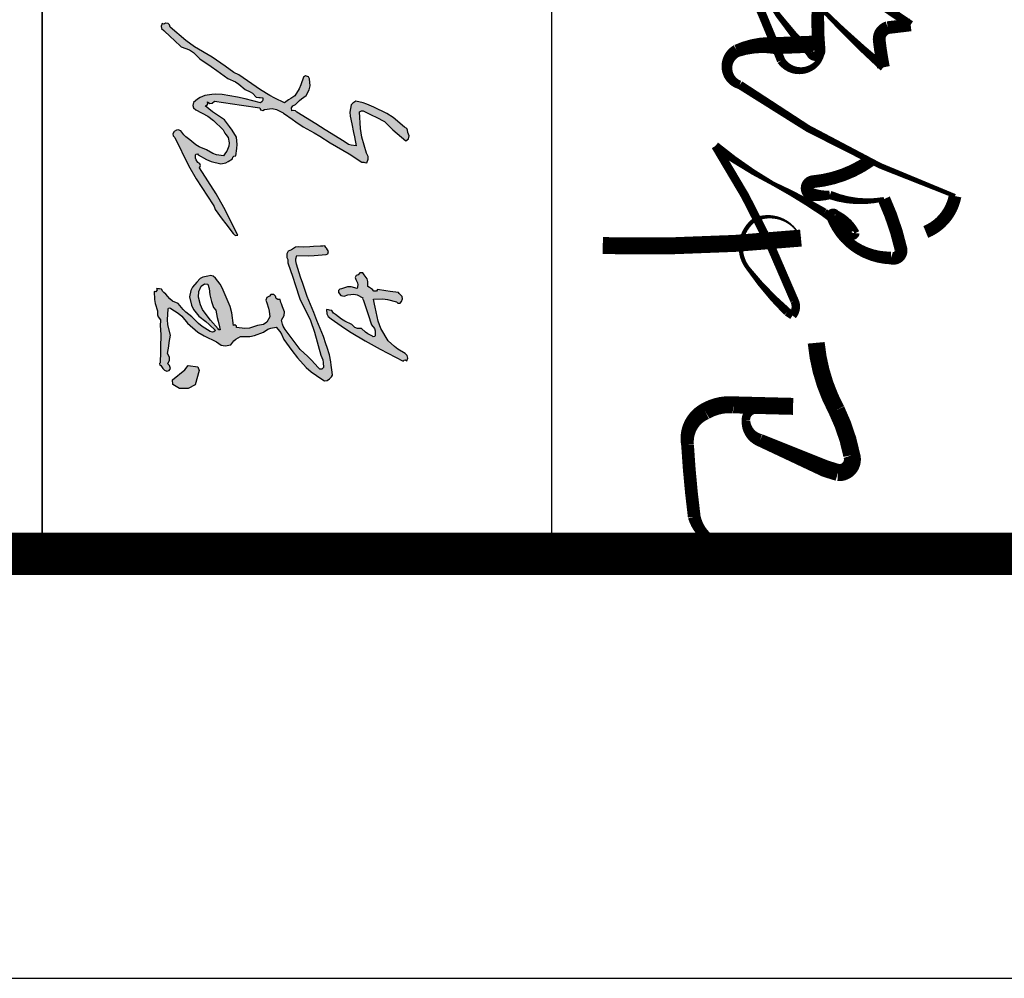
# Model space of a CAD drawing. Extents: x 1779708 to 7299578, y -1121471 to 88434.
# Tile 479 of 656: x 4834155 to 4837636, y -1084792 to -1081404. Entities that reach past the tile are written whole.
import ezdxf

# ---------------------------------------------------------------- set-up
doc = ezdxf.new("R2010")
doc.units = 0
doc.header["$LTSCALE"] = 1000
doc.header["$MEASUREMENT"] = 0
for name, color, linetype in [('PUB_TITLE', 4, 'CONTINUOUS'), ('修改', 6, 'CONTINUOUS'), ('电子签', 2, 'CONTINUOUS')]:
    doc.layers.add(name, color=color, linetype=linetype)

# ---------------------------------------------------------------- blocks, each defined once
blk = doc.blocks.new('A$C5DA54128')
at = {"layer": '电子签'}
h = blk.add_hatch(color=256, dxfattribs=at)
h.dxf.hatch_style = 1
h.paths.add_polyline_path([(1025.1, 439.8), (1026.4, 441.6), (1027, 442.5), (1028.3, 444.4), (1043.6, 466.4), (1051.3, 477.4), (1066.6, 499.5), (1083.9, 531.9), (1093.3, 547.8), (1113.4, 578.6), (1134.7, 616.5), (1146, 635.1), (1169.8, 671.6), (1170.6, 677.5), (1171, 680.5), (1171.9, 686.4), (1161.6, 690.8), (1153.9, 690.6), (1144, 685.4), (1096.4, 672.2), (1071.5, 668), (1022.3, 665.1), (1019.7, 668.7), (1018.9, 671.2), (1018.8, 675.7), (1031.5, 701.1), (1037.9, 713.8), (1050.7, 739.3), (1074.6, 763.3), (1086, 775.8), (1107.7, 801.8), (1101.1, 809.4), (1092.7, 811.5), (1083.3, 807.8), (1075.6, 807), (1070.9, 804.2), (1066.7, 797.6), (1039.1, 764.7), (1027, 746.1), (1008.2, 707.5), (999.2, 687.1), (995.6, 676.3), (990.4, 654.5), (994.7, 648.8), (996.8, 646), (1001, 640.3), (1023.1, 636.8), (1035.1, 637.2), (1056.9, 642.4), (1082.9, 647.8), (1095.9, 650.5), (1122, 655.7), (1120.6, 640.5), (1117.8, 632.3), (1109.2, 619.7), (1074.8, 564), (1057.7, 536.2), (1023.4, 480.5), (1019.2, 476.1), (1017.9, 472), (1018.8, 466), (1010.3, 465.1), (1003.9, 468.6), (1000.1, 476.3), (988.9, 488.1), (983.6, 494.4), (974.3, 507.8), (956.7, 517.3), (945.1, 519.6), (925.2, 517.4), (918.5, 514.9), (915.9, 506.1), (920.2, 500.4), (942.9, 492.5), (954, 487.3), (974.6, 474.9), (982.9, 462.6), (987.1, 456.4), (995.4, 444.1), (981.5, 415.3), (973.9, 401.2), (957.5, 373.8), (939.6, 348), (930.7, 335.2), (912.8, 309.5), (910, 303.8), (908.6, 301), (905.7, 295.3), (887.9, 269.6), (878.9, 256.8), (861.1, 231), (830.2, 178.6), (812.2, 153.5), (772.5, 107.4), (765.5, 105.6), (761.4, 101.1), (760.4, 94), (763.2, 90.9), (763.6, 87.3), (761.5, 83.7), (769.4, 80.5), (776.5, 82), (782.3, 88.3), (801.5, 108.7), (811, 119), (830.2, 139.5), (839.1, 164.3), (847, 176.5), (866, 195), (888.9, 228), (900.4, 244.6), (923.4, 277.6), (933.5, 299.6), (940.3, 310.1), (956, 328.5), (962.7, 342.7), (967.4, 349.4), (978.3, 360.6), (979.5, 368.6), (980, 372.5), (981.2, 380.4), (987.5, 380.3), (991.4, 378.3), (995.3, 373.3), (983.8, 328.7), (979, 306.1), (971.4, 260.6), (970.1, 240.2), (970.7, 229.7), (974.2, 209.6), (980, 195.2), (984.4, 188.1), (994.7, 176.4), (1003.3, 173.9), (1010.5, 176.3), (1015.9, 183.4), (1035.2, 218.3), (1047.5, 234.8), (1075.4, 263.2), (1084.7, 268.5), (1089.2, 271.4), (1097.7, 277.7), (1113.5, 280.7), (1122.6, 280), (1137.7, 274.5), (1143, 270.3), (1145.7, 268.4), (1151.5, 264.9), (1148.5, 243.7), (1144.8, 232.9), (1134, 214.4), (1125.5, 193.1), (1119.3, 182.8), (1104.3, 165.6), (1095.5, 153.4), (1089.9, 147.8), (1077.7, 139.1), (1075, 131.3), (1075.6, 125.7), (1079.8, 118.6), (1086.3, 115.2), (1092.5, 116.1), (1097.8, 121), (1179.6, 161.4), (1219.6, 184.2), (1296, 233.9), (1300.9, 237.1), (1303.8, 238.3), (1309.5, 239.5), (1337.8, 260.7), (1352, 271.3), (1380.3, 292.5), (1384.4, 297), (1385.7, 300.9), (1384.9, 307), (1303.6, 265.6), (1263.8, 242.9), (1186.7, 194.1), (1180.3, 196.2), (1174.7, 194.3), (1170.8, 188.8), (1163.4, 183.8), (1158.5, 182.2), (1149.6, 181.8), (1146.6, 183), (1145.8, 187.4), (1148.2, 189.6), (1162.2, 214.8), (1167.8, 228.5), (1175.5, 256.4), (1171.8, 271.2), (1168.6, 278.6), (1160.3, 291.4), (1155.4, 292.2), (1152.3, 295.3), (1151.5, 300.3), (1129.7, 304.1), (1118.4, 304.7), (1096.3, 303.2), (1075.7, 289.6), (1065.5, 282.4), (1045.7, 267.5), (1030.3, 244), (1022, 232.5), (1004.6, 210.3), (1003.1, 215.5), (998.2, 218.3), (992.9, 217), (997.1, 224.1), (996.4, 231.4), (990.9, 237.6), (998.6, 291), (1002.4, 317.7), (1010.2, 371.2), (1015.9, 373.3), (1018.2, 380.7), (1014.8, 385.7), (1012.4, 407.6), (1014.8, 420.3)])
h = blk.add_hatch(color=256, dxfattribs=at)
h.dxf.hatch_style = 1
h.paths.add_polyline_path([(1649, 700.9), (1659.7, 708.9), (1667.4, 711.4), (1683.5, 711.4), (1684.6, 705.8), (1682.2, 703.7), (1675.6, 689.5), (1670.9, 682.7), (1659.9, 671.5), (1660.4, 659.2), (1657.2, 651.3), (1648.2, 642.9), (1638.7, 622.1), (1632.6, 612.1), (1618.4, 594.1), (1613.9, 587.2), (1606.7, 583.2), (1605.9, 577.2), (1605.4, 574.3), (1604.6, 568.3), (1616.8, 568.7), (1624.3, 572.5), (1631.8, 582.1), (1659, 621), (1672, 640.9), (1696.7, 681.4), (1720.8, 726.3), (1732.6, 748.8), (1755.9, 794.1), (1753.2, 797.1), (1752.8, 800.8), (1754.9, 804.3), (1747, 807.6), (1739.8, 806), (1734, 799.8), (1720.9, 778.4), (1713.2, 768.2), (1696.5, 749.6), (1659.6, 728.3), (1638.9, 720.2), (1597.4, 710.9), (1588, 709.2), (1583.4, 708.3), (1574, 706.7), (1572.9, 733.7), (1574.4, 747.7), (1581.2, 773.8), (1585.4, 778.3), (1585.2, 784.8), (1580.9, 789), (1573, 792.3), (1565.8, 790.7), (1560, 784.5), (1557.7, 782.8), (1554.3, 780.2), (1550.8, 755.5), (1549, 743.1), (1545.4, 718.4), (1550.3, 714.8), (1550.5, 707), (1545.7, 703.2), (1541.6, 697.9), (1539.7, 695.1), (1536.2, 689.4), (1521.8, 689.9), (1513.5, 687.4), (1501.8, 679.2), (1496.3, 674.8), (1496.3, 665.9), (1501.8, 661.5), (1503.8, 655.5), (1510, 652.4), (1515.9, 654.4), (1525.3, 659), (1531.5, 659.9), (1541.8, 658.3), (1537.3, 640.6), (1537.5, 630.1), (1542.8, 612.6), (1544.2, 607), (1548.2, 603.7), (1554.1, 603.4), (1562.5, 610.6), (1564.7, 620.1), (1560.5, 630.3), (1559.2, 648.3), (1561.2, 658.4), (1569.4, 674.5), (1571.5, 673.9), (1573.3, 674.5), (1574.7, 676.2), (1604.4, 686.1), (1619.3, 691)])
h.paths.add_polyline_path([(1573, 489.5), (1636.7, 520.3), (1670.4, 532.9), (1738.6, 551.5), (1752.5, 556.8), (1760.2, 558.4), (1775, 558.9), (1779.4, 554.6), (1779.5, 548.1), (1775.4, 543.7), (1752.9, 523.7), (1742.2, 513.1), (1722.2, 490.7), (1698.4, 472.9), (1686.5, 464), (1662.7, 446.2), (1652.8, 440.2), (1647.2, 437.8), (1635.9, 435), (1622, 443.1), (1610.9, 444), (1595.9, 438.2), (1587.5, 435), (1583.3, 433.6), (1574.7, 431.2), (1574.9, 424.5), (1571.4, 419.6), (1565.1, 417.4), (1559.5, 413), (1559.5, 404.1), (1565.1, 399.7), (1568.5, 392.2), (1576.5, 388.9), (1584.2, 391.9), (1600.5, 396.8), (1609, 398.6), (1625.9, 401), (1641.1, 391.9), (1647.9, 382), (1651, 364.6), (1658.9, 341.1), (1660.3, 327.6), (1657.2, 303), (1652.8, 303.2), (1649.1, 298), (1650.8, 293.8), (1614, 288.8), (1595.5, 283.6), (1561.3, 268.9), (1539.9, 261), (1529.4, 255.1), (1511.8, 240.6), (1505.9, 233.8), (1504.3, 227.6), (1506.1, 218.7), (1508.8, 204), (1513.1, 196.1), (1524.1, 185.8), (1537.9, 172.8), (1547.8, 167.8), (1566.5, 164.5), (1591.1, 170), (1603.7, 176), (1623.5, 191.7), (1639.6, 212.2), (1648.1, 222.1), (1666, 241.1), (1669.7, 236), (1670.5, 231.7), (1668.8, 225.6), (1654.2, 201.9), (1645.3, 190.7), (1625.5, 171.2), (1612.1, 153.5), (1604.2, 145.3), (1586.9, 131.3), (1579.3, 114.6), (1573.1, 106.6), (1558.9, 94.9), (1554.3, 88.6), (1551.2, 85.7), (1544.4, 81.8), (1543.6, 75.9), (1543.1, 72.9), (1542.3, 67), (1546.4, 68.7), (1551.6, 65.1), (1551.5, 60.6), (1574.6, 61), (1586.5, 62.9), (1608.4, 70), (1619.6, 70.1), (1625.9, 72.2), (1635, 78.8), (1653.2, 78.2), (1662.4, 78.4), (1680.6, 79.8), (1712.8, 79.2), (1729, 78.9), (1761.2, 78.3), (1763.4, 76), (1767.8, 76.8), (1769, 79.7), (1774.7, 83.9), (1777.5, 86.1), (1783.2, 90.3), (1785.9, 97.4), (1784.2, 103.9), (1778.2, 108.7), (1772.1, 106.8), (1769, 105), (1764.4, 100.6), (1753.4, 105.8), (1744.8, 105.6), (1734, 99.9), (1712.2, 103.1), (1701.3, 104.6), (1679.6, 107.8), (1649.6, 100.7), (1633.6, 99.3), (1600.1, 101.3), (1599.1, 106.8), (1601.4, 109), (1615.3, 131), (1624.2, 141.4), (1643.9, 158.4), (1670.4, 189.3), (1681.9, 207.1), (1699.2, 243.9), (1709.3, 257.7), (1711.6, 269), (1707.8, 285.6), (1696.1, 294.9), (1691, 301.1), (1684.1, 314.3), (1683.9, 341.8), (1681.1, 356.2), (1671.1, 381.9), (1662.2, 395.3), (1659, 403.5), (1656.3, 419.4), (1668.9, 430.9), (1676.6, 435.7), (1692.4, 442), (1714, 458), (1724.7, 466.1), (1746.3, 482.2), (1774.5, 508), (1787.5, 522.7), (1809.7, 553.9), (1814.1, 561.9), (1813.6, 569.6), (1807.9, 576.9), (1802.6, 583.1), (1797.1, 585.4), (1788.9, 584.7), (1768.2, 581.8), (1757.8, 580.2), (1737.2, 577), (1716, 569.9), (1705.4, 566.4), (1684.1, 559.4), (1636.9, 539.9), (1613.2, 530.2), (1565.9, 510.8), (1527.7, 498.1), (1508.6, 491.7), (1470.4, 479.1), (1460.6, 477.1), (1455, 477.4), (1445.3, 480.2), (1445.8, 514.7), (1445.3, 532), (1442.6, 566.5), (1439.7, 571.8), (1433.6, 573.8), (1428.1, 571.1), (1423.6, 567.7), (1421.3, 566), (1416.8, 562.6), (1417.1, 557.5), (1417.2, 555), (1417.5, 549.9), (1418.6, 529.5), (1419.1, 519.3), (1420.2, 498.9), (1419.1, 485.1), (1420.9, 477), (1428, 465), (1432.6, 455.3), (1440.5, 450.7), (1451.3, 451.5), (1458.8, 454.3), (1466.8, 454.3), (1509.3, 468.4), (1530.5, 475.4)])
h.paths.add_polyline_path([(1606.3, 241.5), (1627.7, 245.3), (1638.1, 248.4), (1655, 252.9), (1663.7, 254.7), (1663.6, 250.8), (1661.3, 248.9), (1635.7, 226.4), (1619.2, 213.4), (1604.5, 202.5), (1589.9, 196.9), (1568.2, 190.8), (1551.3, 191.7), (1535.4, 198.6), (1528.4, 208.8), (1529.7, 217.9), (1541.9, 222.3), (1561.4, 224.1), (1580.6, 229), (1598.4, 234.9)], flags=16)
h.paths.add_polyline_path([(1836.7, 160), (1826.2, 180.7), (1783.6, 192.7), (1773.3, 188.4), (1769.3, 160.1), (1781.4, 150.6), (1811.4, 114.4), (1825, 114.7), (1836.9, 134.9)])
for p, q in [((1066.7, 797.6), (1039.1, 764.7)), ((1070.9, 804.2), (1066.7, 797.6)), ((1075.6, 807), (1070.9, 804.2)), ((1083.3, 807.8), (1075.6, 807)), ((1092.7, 811.5), (1083.3, 807.8)), ((1086, 775.8), (1107.7, 801.8)), ((1101.1, 809.4), (1092.7, 811.5)), ((1107.7, 801.8), (1101.1, 809.4)), ((1560, 784.5), (1557.7, 782.8)), ((1565.8, 790.7), (1560, 784.5)), ((1573, 792.3), (1565.8, 790.7)), ((1580.9, 789), (1573, 792.3)), ((1585.2, 784.8), (1580.9, 789)), ((1585.4, 778.3), (1585.2, 784.8)), ((1734, 799.8), (1720.9, 778.4)), ((1732.6, 748.8), (1755.9, 794.1)), ((1739.8, 806), (1734, 799.8)), ((1747, 807.6), (1739.8, 806)), ((1754.9, 804.3), (1747, 807.6)), ((1752.8, 800.8), (1754.9, 804.3)), ((1753.2, 797.1), (1752.8, 800.8)), ((1755.9, 794.1), (1753.2, 797.1)), ((1039.1, 764.7), (1027, 746.1)), ((1050.7, 739.3), (1074.6, 763.3)), ((1074.6, 763.3), (1086, 775.8)), ((1550.8, 755.5), (1549, 743.1)), ((1554.3, 780.2), (1550.8, 755.5)), ((1556.6, 781.9), (1554.3, 780.2)), ((1557.7, 782.8), (1556.6, 781.9)), ((1574.4, 747.7), (1581.2, 773.8)), ((1581.2, 773.8), (1585.4, 778.3)), ((1713.2, 768.2), (1696.5, 749.6)), ((1720.9, 778.4), (1713.2, 768.2)), ((1027, 746.1), (1008.2, 707.5)), ((1037.9, 713.8), (1050.7, 739.3)), ((1549, 743.1), (1545.4, 718.4)), ((1572.9, 733.7), (1574.4, 747.7)), ((1574, 706.7), (1572.9, 733.7)), ((1659.6, 728.3), (1638.9, 720.2)), ((1696.5, 749.6), (1659.6, 728.3)), ((1696.7, 681.4), (1720.8, 726.3)), ((1720.8, 726.3), (1732.6, 748.8)), ((1008.2, 707.5), (999.2, 687.1)), ((1018.8, 675.7), (1031.5, 701.1)), ((1031.5, 701.1), (1037.9, 713.8)), ((1541.6, 697.9), (1539.7, 695.1)), ((1545.7, 703.2), (1541.6, 697.9)), ((1545.4, 718.4), (1550.3, 714.8)), ((1550.5, 707), (1545.7, 703.2)), ((1550.3, 714.8), (1550.5, 707)), ((1583.4, 708.3), (1574, 706.7)), ((1588, 709.2), (1583.4, 708.3)), ((1597.4, 710.9), (1588, 709.2)), ((1638.9, 720.2), (1597.4, 710.9)), ((1619.3, 691), (1649, 700.9)), ((1649, 700.9), (1659.7, 708.9)), ((1659.7, 708.9), (1667.4, 711.4)), ((1667.4, 711.4), (1680.8, 711.4)), ((1682.2, 703.7), (1675.6, 689.5)), ((1680.8, 711.4), (1683.8, 710.2)), ((1684.6, 705.8), (1682.2, 703.7)), ((1683.8, 710.2), (1684.6, 705.8)), ((995.6, 676.3), (990.4, 654.5)), ((999.2, 687.1), (995.6, 676.3)), ((1018.9, 671.2), (1018.8, 675.7)), ((1019.7, 668.7), (1018.9, 671.2)), ((1022.3, 665.1), (1019.7, 668.7)), ((1071.5, 668), (1022.3, 665.1)), ((1096.4, 672.2), (1071.5, 668)), ((1144, 685.4), (1096.4, 672.2)), ((1153.9, 690.6), (1144, 685.4)), ((1146, 635.1), (1169.8, 671.6)), ((1161.6, 690.8), (1153.9, 690.6)), ((1171.9, 686.4), (1161.6, 690.8)), ((1169.8, 671.6), (1170.6, 677.5)), ((1170.6, 677.5), (1171, 680.5)), ((1171, 680.5), (1171.9, 686.4)), ((1501.8, 679.2), (1496.3, 674.8)), ((1496.3, 674.8), (1496.3, 665.9)), ((1513.5, 687.4), (1501.8, 679.2)), ((1521.8, 689.9), (1513.5, 687.4)), ((1536.2, 689.4), (1521.8, 689.9)), ((1539.7, 695.1), (1536.2, 689.4)), ((1561.2, 658.4), (1569.4, 674.5)), ((1569.4, 674.5), (1571.5, 673.9)), ((1571.5, 673.9), (1573.3, 674.5)), ((1573.3, 674.5), (1574.7, 676.2)), ((1574.7, 676.2), (1604.4, 686.1)), ((1604.4, 686.1), (1619.3, 691)), ((1670.9, 682.7), (1659.9, 671.5)), ((1659.9, 671.5), (1660.4, 659.2)), ((1675.6, 689.5), (1670.9, 682.7)), ((1672, 640.9), (1696.7, 681.4)), ((990.4, 654.5), (994.7, 648.8)), ((994.7, 648.8), (996.8, 646)), ((996.8, 646), (1001, 640.3)), ((1001, 640.3), (1023.1, 636.8)), ((1035.1, 637.2), (1056.9, 642.4)), ((1056.9, 642.4), (1082.9, 647.8)), ((1082.9, 647.8), (1095.9, 650.5)), ((1095.9, 650.5), (1122, 655.7)), ((1120.6, 640.5), (1117.8, 632.3)), ((1122, 655.7), (1120.6, 640.5)), ((1496.3, 665.9), (1501.8, 661.5)), ((1501.8, 661.5), (1503.8, 655.5)), ((1503.8, 655.5), (1510, 652.4)), ((1510, 652.4), (1515.9, 654.4)), ((1515.9, 654.4), (1525.3, 659)), ((1525.3, 659), (1531.5, 659.9)), ((1531.5, 659.9), (1541.8, 658.3)), ((1541.8, 658.3), (1537.3, 640.6)), ((1537.3, 640.6), (1537.5, 630.1)), ((1559.2, 648.3), (1561.2, 658.4)), ((1560.5, 630.3), (1559.2, 648.3)), ((1648.2, 642.9), (1638.7, 622.1)), ((1657.2, 651.3), (1648.2, 642.9)), ((1660.4, 659.2), (1657.2, 651.3)), ((1659, 621), (1672, 640.9)), ((1023.1, 636.8), (1035.1, 637.2)), ((1109.2, 619.7), (1074.8, 564)), ((1117.8, 632.3), (1109.2, 619.7)), ((1113.4, 578.6), (1134.7, 616.5)), ((1134.7, 616.5), (1146, 635.1)), ((1537.5, 630.1), (1542.8, 612.6)), ((1542.8, 612.6), (1544.2, 607)), ((1554.1, 603.4), (1562.5, 610.6)), ((1564.7, 620.1), (1560.5, 630.3)), ((1562.5, 610.6), (1564.7, 620.1)), ((1632.6, 612.1), (1618.4, 594.1)), ((1631.8, 582.1), (1659, 621)), ((1638.7, 622.1), (1632.6, 612.1)), ((1544.2, 607), (1548.2, 603.7)), ((1548.2, 603.7), (1554.1, 603.4)), ((1606.7, 583.2), (1605.9, 577.2)), ((1612.3, 586.3), (1606.7, 583.2)), ((1614.9, 588.8), (1612.3, 586.3)), ((1618.4, 594.1), (1614.9, 588.8)), ((1624.3, 572.5), (1631.8, 582.1)), ((1757.8, 580.2), (1737.2, 577)), ((1768.2, 581.8), (1757.8, 580.2)), ((1788.9, 584.7), (1768.2, 581.8)), ((1797.1, 585.4), (1788.9, 584.7)), ((1802.6, 583.1), (1797.1, 585.4)), ((1807.9, 576.9), (1802.6, 583.1)), ((1074.8, 564), (1057.7, 536.2)), ((1093.3, 547.8), (1113.4, 578.6)), ((1421.3, 566), (1416.8, 562.6)), ((1416.8, 562.6), (1417.1, 557.5)), ((1417.1, 557.5), (1417.2, 555)), ((1417.2, 555), (1417.5, 549.9)), ((1423.6, 567.7), (1421.3, 566)), ((1428.1, 571.1), (1423.6, 567.7)), ((1433.6, 573.8), (1428.1, 571.1)), ((1439.7, 571.8), (1433.6, 573.8)), ((1442.6, 566.5), (1439.7, 571.8)), ((1445.3, 532), (1442.6, 566.5)), ((1605.4, 574.3), (1604.6, 568.3)), ((1604.6, 568.3), (1616.8, 568.7)), ((1605.9, 577.2), (1605.4, 574.3)), ((1616.8, 568.7), (1624.3, 572.5)), ((1684.1, 559.4), (1636.9, 539.9)), ((1670.4, 532.9), (1738.6, 551.5)), ((1705.4, 566.4), (1684.1, 559.4)), ((1716, 569.9), (1705.4, 566.4)), ((1737.2, 577), (1716, 569.9)), ((1738.6, 551.5), (1752.5, 556.8)), ((1752.5, 556.8), (1760.2, 558.4)), ((1760.2, 558.4), (1775, 558.9)), ((1775, 558.9), (1779.4, 554.6)), ((1779.4, 554.6), (1779.5, 548.1)), ((1787.5, 522.7), (1809.7, 553.9)), ((1813.6, 569.6), (1807.9, 576.9)), ((1809.7, 553.9), (1814.1, 561.9)), ((1814.1, 561.9), (1813.6, 569.6)), ((1057.7, 536.2), (1023.4, 480.5)), ((1066.6, 499.5), (1083.9, 531.9)), ((1083.9, 531.9), (1093.3, 547.8)), ((1417.5, 549.9), (1418.6, 529.5)), ((1418.6, 529.5), (1419.1, 519.3)), ((1445.8, 514.7), (1445.3, 532)), ((1613.2, 530.2), (1565.9, 510.8)), ((1636.9, 539.9), (1613.2, 530.2)), ((1636.7, 520.3), (1670.4, 532.9)), ((1752.9, 523.7), (1742.2, 513.1)), ((1775.4, 543.7), (1752.9, 523.7)), ((1774.5, 508), (1787.5, 522.7)), ((1779.5, 548.1), (1775.4, 543.7)), ((918.5, 514.9), (915.9, 506.1)), ((915.9, 506.1), (920.2, 500.4)), ((925.2, 517.4), (918.5, 514.9)), ((920.2, 500.4), (942.9, 492.5)), ((945.1, 519.6), (925.2, 517.4)), ((956.7, 517.3), (945.1, 519.6)), ((974.3, 507.8), (956.7, 517.3)), ((983.6, 494.4), (974.3, 507.8)), ((988.9, 488.1), (983.6, 494.4)), ((1051.3, 477.4), (1066.6, 499.5)), ((1419.1, 519.3), (1420.2, 498.9)), ((1420.2, 498.9), (1419.1, 485.1)), ((1445.3, 480.2), (1445.8, 514.7)), ((1527.7, 498.1), (1508.6, 491.7)), ((1565.9, 510.8), (1527.7, 498.1)), ((1573, 489.5), (1636.7, 520.3)), ((1742.2, 513.1), (1722.2, 490.7)), ((1746.3, 482.2), (1774.5, 508)), ((942.9, 492.5), (954, 487.3)), ((954, 487.3), (974.6, 474.9)), ((974.6, 474.9), (982.9, 462.6)), ((1000.1, 476.3), (988.9, 488.1)), ((1003.9, 468.6), (1000.1, 476.3)), ((1010.3, 465.1), (1003.9, 468.6)), ((1018.8, 466), (1010.3, 465.1)), ((1019.2, 476.1), (1017.9, 472)), ((1017.9, 472), (1018.8, 466)), ((1023.4, 480.5), (1019.2, 476.1)), ((1028.3, 444.4), (1043.6, 466.4)), ((1043.6, 466.4), (1051.3, 477.4)), ((1419.1, 485.1), (1420.9, 477)), ((1420.9, 477), (1428, 465)), ((1428, 465), (1432.6, 455.3)), ((1455, 477.4), (1445.3, 480.2)), ((1460.6, 477.1), (1455, 477.4)), ((1470.4, 479.1), (1460.6, 477.1)), ((1466.8, 454.3), (1509.3, 468.4)), ((1508.6, 491.7), (1470.4, 479.1)), ((1509.3, 468.4), (1530.5, 475.4)), ((1530.5, 475.4), (1573, 489.5)), ((1698.4, 472.9), (1686.5, 464)), ((1722.2, 490.7), (1698.4, 472.9)), ((1714, 458), (1724.7, 466.1)), ((1724.7, 466.1), (1746.3, 482.2)), ((995.4, 444.1), (981.5, 415.3)), ((982.9, 462.6), (987.1, 456.4)), ((987.1, 456.4), (995.4, 444.1)), ((1014.8, 420.3), (1025.1, 439.8)), ((1025.1, 439.8), (1026.4, 441.6)), ((1026.4, 441.6), (1027, 442.5)), ((1027, 442.5), (1028.3, 444.4)), ((1432.6, 455.3), (1440.5, 450.7)), ((1440.5, 450.7), (1451.3, 451.5)), ((1451.3, 451.5), (1457.2, 453.7)), ((1457.2, 453.7), (1460.5, 454.3)), ((1460.5, 454.3), (1466.8, 454.3)), ((1595.9, 438.2), (1587.5, 435)), ((1610.9, 444), (1595.9, 438.2)), ((1622, 443.1), (1610.9, 444)), ((1635.9, 435), (1622, 443.1)), ((1647.2, 437.8), (1635.9, 435)), ((1652.8, 440.2), (1647.2, 437.8)), ((1662.7, 446.2), (1652.8, 440.2)), ((1686.5, 464), (1662.7, 446.2)), ((1668.9, 430.9), (1676.6, 435.7)), ((1676.6, 435.7), (1692.4, 442)), ((1692.4, 442), (1714, 458)), ((981.5, 415.3), (973.9, 401.2)), ((1012.4, 407.6), (1014.8, 420.3)), ((1014.8, 385.7), (1012.4, 407.6)), ((1565.1, 417.4), (1559.5, 413)), ((1559.5, 413), (1559.5, 404.1)), ((1571.4, 419.6), (1565.1, 417.4)), ((1574.9, 424.5), (1571.4, 419.6)), ((1583.3, 433.6), (1574.7, 431.2)), ((1574.7, 431.2), (1574.9, 424.5)), ((1587.5, 435), (1583.3, 433.6)), ((1656.3, 419.4), (1668.9, 430.9)), ((1659, 403.5), (1656.3, 419.4)), ((973.9, 401.2), (957.5, 373.8)), ((980, 372.5), (981.2, 380.4)), ((981.2, 380.4), (987.5, 380.3)), ((987.5, 380.3), (991.4, 378.3)), ((991.4, 378.3), (995.3, 373.3)), ((1018.2, 380.7), (1014.8, 385.7)), ((1015.9, 373.3), (1018.2, 380.7)), ((1559.5, 404.1), (1565.1, 399.7)), ((1565.1, 399.7), (1568.5, 392.2)), ((1568.5, 392.2), (1576.5, 388.9)), ((1576.5, 388.9), (1584.2, 391.9)), ((1584.2, 391.9), (1600.5, 396.8)), ((1600.5, 396.8), (1609, 398.6)), ((1609, 398.6), (1625.9, 401)), ((1625.9, 401), (1641.1, 391.9)), ((1641.1, 391.9), (1647.9, 382)), ((1647.9, 382), (1651, 364.6)), ((1662.2, 395.3), (1659, 403.5)), ((1671.1, 381.9), (1662.2, 395.3)), ((1681.1, 356.2), (1671.1, 381.9)), ((957.5, 373.8), (939.6, 348)), ((962.7, 342.7), (967.4, 349.4)), ((967.4, 349.4), (978.3, 360.6)), ((978.3, 360.6), (979.5, 368.6)), ((979.5, 368.6), (980, 372.5)), ((995.3, 373.3), (983.8, 328.7)), ((1002.4, 317.7), (1010.2, 371.2)), ((1010.2, 371.2), (1015.9, 373.3)), ((1651, 364.6), (1658.9, 341.1)), ((1683.9, 341.8), (1681.1, 356.2)), ((930.7, 335.2), (912.8, 309.5)), ((939.6, 348), (930.7, 335.2)), ((940.3, 310.1), (956, 328.5)), ((956, 328.5), (962.7, 342.7)), ((983.8, 328.7), (979, 306.1)), ((1660.3, 327.6), (1657.2, 303)), ((1658.9, 341.1), (1660.3, 327.6)), ((1684.1, 314.3), (1683.9, 341.8)), ((905.7, 295.3), (887.9, 269.6)), ((908.6, 301), (905.7, 295.3)), ((910, 303.8), (908.6, 301)), ((912.8, 309.5), (910, 303.8)), ((923.4, 277.6), (933.5, 299.6)), ((933.5, 299.6), (940.3, 310.1)), ((979, 306.1), (971.4, 260.6)), ((990.9, 237.6), (998.6, 291)), ((998.6, 291), (1002.4, 317.7)), ((1096.3, 303.2), (1075.7, 289.6)), ((1118.4, 304.7), (1096.3, 303.2)), ((1129.7, 304.1), (1118.4, 304.7)), ((1151.5, 300.3), (1129.7, 304.1)), ((1152.3, 295.3), (1151.5, 300.3)), ((1155.4, 292.2), (1152.3, 295.3)), ((1160.3, 291.4), (1155.4, 292.2)), ((1168.6, 278.6), (1160.3, 291.4)), ((1384.9, 307), (1303.6, 265.6)), ((1352, 271.3), (1380.3, 292.5)), ((1380.3, 292.5), (1384.4, 297)), ((1384.4, 297), (1385.7, 300.9)), ((1385.7, 300.9), (1384.9, 307)), ((1650.8, 293.8), (1614, 288.8)), ((1652.8, 303.2), (1649.1, 298)), ((1649.1, 298), (1650.8, 293.8)), ((1657.2, 303), (1652.8, 303.2)), ((1691, 301.1), (1684.1, 314.3)), ((1696.1, 294.9), (1691, 301.1)), ((1707.8, 285.6), (1696.1, 294.9)), ((887.9, 269.6), (878.9, 256.8)), ((900.4, 244.6), (923.4, 277.6)), ((1045.7, 267.5), (1030.3, 244)), ((1065.5, 282.4), (1045.7, 267.5)), ((1047.5, 234.8), (1075.4, 263.2)), ((1075.7, 289.6), (1065.5, 282.4)), ((1075.4, 263.2), (1084.7, 268.5)), ((1084.7, 268.5), (1089.2, 271.4)), ((1089.2, 271.4), (1097.7, 277.7)), ((1097.7, 277.7), (1113.5, 280.7)), ((1113.5, 280.7), (1122.6, 280)), ((1122.6, 280), (1137.7, 274.5)), ((1137.7, 274.5), (1143, 270.3)), ((1143, 270.3), (1145.7, 268.4)), ((1145.7, 268.4), (1151.5, 264.9)), ((1151.5, 264.9), (1148.5, 243.7)), ((1171.8, 271.2), (1168.6, 278.6)), ((1175.5, 256.4), (1171.8, 271.2)), ((1303.6, 265.6), (1263.8, 242.9)), ((1337.8, 260.7), (1352, 271.3)), ((1561.3, 268.9), (1539.9, 261)), ((1595.5, 283.6), (1561.3, 268.9)), ((1614, 288.8), (1595.5, 283.6)), ((1711.6, 269), (1707.8, 285.6)), ((1709.3, 257.7), (1711.6, 269)), ((878.9, 256.8), (861.1, 231)), ((888.9, 228), (900.4, 244.6)), ((971.4, 260.6), (970.1, 240.2)), ((970.1, 240.2), (970.7, 229.7)), ((996.4, 231.4), (990.9, 237.6)), ((1022, 232.5), (1004.6, 210.3)), ((1030.3, 244), (1022, 232.5)), ((1035.2, 218.3), (1047.5, 234.8)), ((1144.8, 232.9), (1134, 214.4)), ((1148.5, 243.7), (1144.8, 232.9)), ((1167.8, 228.5), (1175.5, 256.4)), ((1263.8, 242.9), (1186.7, 194.1)), ((1219.6, 184.2), (1296, 233.9)), ((1296, 233.9), (1300.9, 237.1)), ((1300.9, 237.1), (1303.8, 238.3)), ((1303.8, 238.3), (1309.5, 239.5)), ((1309.5, 239.5), (1337.8, 260.7)), ((1505.9, 233.8), (1504.3, 227.6)), ((1511.8, 240.6), (1505.9, 233.8)), ((1529.4, 255.1), (1511.8, 240.6)), ((1539.9, 261), (1529.4, 255.1)), ((1648.1, 222.1), (1666, 241.1)), ((1666, 241.1), (1669.7, 236)), ((1669.7, 236), (1670.5, 231.7)), ((1681.9, 207.1), (1699.2, 243.9)), ((1699.2, 243.9), (1709.3, 257.7)), ((861.1, 231), (830.2, 178.6)), ((866, 195), (888.9, 228)), ((970.7, 229.7), (974.2, 209.6)), ((974.2, 209.6), (980, 195.2)), ((992.9, 217), (997.1, 224.1)), ((998.2, 218.3), (992.9, 217)), ((997.1, 224.1), (996.4, 231.4)), ((1003.1, 215.5), (998.2, 218.3)), ((1004.6, 210.3), (1003.1, 215.5)), ((1015.9, 183.4), (1035.2, 218.3)), ((1134, 214.4), (1125.5, 193.1)), ((1148.2, 189.6), (1162.2, 214.8)), ((1162.2, 214.8), (1167.8, 228.5)), ((1504.3, 227.6), (1506.1, 218.7)), ((1506.1, 218.7), (1508.8, 204)), ((1508.8, 204), (1513.1, 196.1)), ((1623.5, 191.7), (1639.6, 212.2)), ((1639.6, 212.2), (1648.1, 222.1)), ((1668.8, 225.6), (1654.2, 201.9)), ((1670.5, 231.7), (1668.8, 225.6)), ((1670.4, 189.3), (1681.9, 207.1)), ((830.2, 178.6), (812.2, 153.5)), ((839.1, 164.3), (847, 176.5)), ((847, 176.5), (866, 195)), ((980, 195.2), (984.4, 188.1)), ((984.4, 188.1), (994.7, 176.4)), ((994.7, 176.4), (1003.3, 173.9)), ((1003.3, 173.9), (1010.5, 176.3)), ((1010.5, 176.3), (1015.9, 183.4)), ((1119.3, 182.8), (1104.3, 165.6)), ((1125.5, 193.1), (1119.3, 182.8)), ((1145.8, 187.4), (1148.2, 189.6)), ((1146.6, 183), (1145.8, 187.4)), ((1149.6, 181.8), (1146.6, 183)), ((1158.5, 182.2), (1149.6, 181.8)), ((1163.4, 183.8), (1158.5, 182.2)), ((1170.8, 188.8), (1163.4, 183.8)), ((1174.7, 194.3), (1170.8, 188.8)), ((1180.3, 196.2), (1174.7, 194.3)), ((1179.6, 161.4), (1219.6, 184.2)), ((1186.7, 194.1), (1180.3, 196.2)), ((1513.1, 196.1), (1524.1, 185.8)), ((1524.1, 185.8), (1537.9, 172.8)), ((1591.1, 170), (1603.7, 176)), ((1603.7, 176), (1623.5, 191.7)), ((1645.3, 190.7), (1625.5, 171.2)), ((1643.9, 158.4), (1670.4, 189.3)), ((1654.2, 201.9), (1645.3, 190.7)), ((812.2, 153.5), (772.5, 107.4)), ((830.2, 139.5), (839.1, 164.3)), ((1089.9, 147.8), (1077.7, 139.1)), ((1095.5, 153.4), (1089.9, 147.8)), ((1104.3, 165.6), (1095.5, 153.4)), ((1097.8, 121), (1179.6, 161.4)), ((1537.9, 172.8), (1547.8, 167.8)), ((1547.8, 167.8), (1566.5, 164.5)), ((1566.5, 164.5), (1591.1, 170)), ((1604.2, 145.3), (1586.9, 131.3)), ((1612.1, 153.5), (1604.2, 145.3)), ((1625.5, 171.2), (1612.1, 153.5)), ((1624.2, 141.4), (1643.9, 158.4)), ((801.5, 108.7), (811, 119)), ((811, 119), (830.2, 139.5)), ((1077.7, 139.1), (1075, 131.3)), ((1075, 131.3), (1075.6, 125.7)), ((1075.6, 125.7), (1079.8, 118.6)), ((1079.8, 118.6), (1086.3, 115.2)), ((1086.3, 115.2), (1092.5, 116.1)), ((1092.5, 116.1), (1097.8, 121)), ((1586.9, 131.3), (1579.3, 114.6)), ((1601.4, 109), (1615.3, 131)), ((1615.3, 131), (1624.2, 141.4)), ((761.4, 101.1), (760.4, 94)), ((760.4, 94), (763.2, 90.9)), ((765.5, 105.6), (761.4, 101.1)), ((763.6, 87.3), (761.5, 83.7)), ((763.2, 90.9), (763.6, 87.3)), ((772.5, 107.4), (765.5, 105.6)), ((776.5, 82), (782.3, 88.3)), ((782.3, 88.3), (801.5, 108.7)), ((1554.3, 88.6), (1551.2, 85.7)), ((1558.9, 94.9), (1554.3, 88.6)), ((1573.1, 106.6), (1558.9, 94.9)), ((1579.3, 114.6), (1573.1, 106.6)), ((1599.1, 106.8), (1601.4, 109)), ((1599.9, 102.4), (1599.1, 106.8)), ((1602.8, 101.2), (1599.9, 102.4)), ((1633.6, 99.3), (1602.8, 101.2)), ((1649.6, 100.7), (1633.6, 99.3)), ((1679.6, 107.8), (1649.6, 100.7)), ((1701.3, 104.6), (1679.6, 107.8)), ((1712.2, 103.1), (1701.3, 104.6)), ((1734, 99.9), (1712.2, 103.1)), ((1744.8, 105.6), (1734, 99.9)), ((1753.4, 105.8), (1744.8, 105.6)), ((1764.4, 100.6), (1753.4, 105.8)), ((1769, 105), (1764.4, 100.6)), ((1772.1, 106.8), (1769, 105)), ((1778.2, 108.7), (1772.1, 106.8)), ((1777.5, 86.1), (1783.2, 90.3)), ((1784.2, 103.9), (1778.2, 108.7)), ((1783.2, 90.3), (1785.9, 97.4)), ((1785.9, 97.4), (1784.2, 103.9)), ((761.5, 83.7), (769.4, 80.5)), ((769.4, 80.5), (776.5, 82)), ((1543.1, 72.9), (1542.3, 67)), ((1542.3, 67), (1546.4, 68.7)), ((1543.6, 75.9), (1543.1, 72.9)), ((1544.4, 81.8), (1543.6, 75.9)), ((1551.2, 85.7), (1544.4, 81.8)), ((1546.4, 68.7), (1551.6, 65.1)), ((1551.6, 65.1), (1551.5, 60.6)), ((1551.5, 60.6), (1574.6, 61)), ((1574.6, 61), (1586.5, 62.9)), ((1586.5, 62.9), (1608.4, 70)), ((1608.4, 70), (1619.6, 70.1)), ((1619.6, 70.1), (1625.9, 72.2)), ((1625.9, 72.2), (1635, 78.8)), ((1635, 78.8), (1653.2, 78.2)), ((1653.2, 78.2), (1662.4, 78.4)), ((1662.4, 78.4), (1680.6, 79.8)), ((1680.6, 79.8), (1712.8, 79.2)), ((1712.8, 79.2), (1729, 78.9)), ((1729, 78.9), (1761.2, 78.3)), ((1761.2, 78.3), (1763.4, 76)), ((1763.4, 76), (1767.8, 76.8)), ((1767.8, 76.8), (1769, 79.7)), ((1769, 79.7), (1774.7, 83.9)), ((1774.7, 83.9), (1777.5, 86.1))]:
    blk.add_line(p, q, dxfattribs=at)
for points in [[(1661.3, 248.9), (1635.7, 226.4), (1619.2, 213.4), (1604.5, 202.5), (1589.9, 196.9), (1568.2, 190.8), (1551.3, 191.7), (1535.4, 198.6), (1528.4, 208.8), (1529.7, 217.9), (1541.9, 222.3), (1561.4, 224.1), (1580.6, 229), (1598.4, 234.9), (1606.3, 241.5), (1627.7, 245.3), (1638.1, 248.4), (1655, 252.9), (1663.7, 254.7), (1663.6, 250.8)], [(1783.6, 192.7), (1826.2, 180.7), (1836.7, 160), (1836.9, 134.9), (1825, 114.7), (1811.4, 114.4), (1781.4, 150.6), (1769.3, 160.1), (1773.3, 188.4)]]:
    blk.add_lwpolyline(points, close=True, dxfattribs=at)
blk = doc.blocks.new('A$C36B43F05')
at = {"layer": 'PUB_TITLE'}
for p, q in [((29400, 1500), (29400, 12000)), ((31200, 12000), (31200, 1500))]:
    blk.add_line(p, q, dxfattribs=at)
blk.add_lwpolyline([(0, 0), (126150, 0), (126150, 178350), (0, 178350)], close=True, dxfattribs=at)
at = {"layer": 'PUB_TITLE', "const_width": 150}
blk.add_lwpolyline([(1500, 1500), (124650, 1500), (124650, 174600), (1500, 174600)], close=True, dxfattribs=at)
at = {"layer": 'PUB_TITLE'}
blk.add_lwpolyline([(29400, 12000), (29400, 1500)], dxfattribs=at)
at = {"layer": '电子签'}
for points in [[(32163.1, 3595.4, 30, 30, 0.028127), (32470.3, 3369.4, 45, 45, 0), (32388.9, 3359.6, 45, 45, 0.362787), (32359.2, 3314.2, 45, 45, 0.019197), (32374, 3219.4, 30, 15, -0.020472), (32155.6, 3425.6, 15, 15, -0.233729)], [(32144.9, 3458.6, 45, 45, 0.045779), (32146.4, 3280.7, 45, 30, -0.879667), (32116.2, 3268.4, 30, 15, -0.048621), (31953.1, 3475, 15, 30, 0.623556)], [(31917.1, 3472.6, 30, 30, -0.008278), (32012.3, 3243.4, 30, 15, 0.816036), (32158.3, 3302.6, 60, 60, 0), (31994, 3296.1, 60, 45, 0.122736), (31855.4, 3277.6, 45, 30, 0.663287), (31866.1, 3157.3, 30, 15, 0.069085), (32627.2, 2764.2, 45, 45, -0.253622), (32523.7, 2637.6, 45, 45, 3.190749)], [(32328.3, 2890.5, 45, 45, -0.131933), (32125.3, 2815.3, 45, 45, 0.873436), (32123.3, 2769.4, 45, 30, 0.080941), (32184.8, 2768.4, 30, 15, 0.144959), (32376.1, 2753.7, 45, 45, -0.051263), (32435.7, 2577.9, 45, 45, -0.581071), (32400.6, 2545.6, 45, 30, -0.302678), (32186.8, 2691.2, 30, 30, -0.944201), (32205.3, 2700, 30, 30, -0.168661), (32274.7, 2633.5, 30, 30, -1.302791), (32257.1, 2640.4, 30, 30, -0.022864), (32164.7, 2706.3, 30, 15, 0.024629), (31983.7, 2808.5, 15, 30, -0.040418), (31779.9, 2941.6, 30, 30, -0.047626), (32059.5, 2394.4, 30, 30, -0.295695), (32052.7, 2342.6, 30, 30, 0), (32033.5, 2355.4, 30, 15, -0.045754), (31895.5, 2509, 15, 15, -0.422502), (31918.3, 2680.6, 15, 3, -0.421761), (32082.3, 2615.9, 60, 60, -0.031692), (31381.6, 2589.3, 60, 60, 2.926125)], [(32136.2, 2245.8, 60, 60, 0.100588), (32208.2, 2007.9, 60, 60, -0.065766), (32261.9, 1848.5, 60, 60, -0.53666), (32213.6, 1787.2, 60, 60, 0), (32168.7, 1801.2, 60, 45, 0), (31937.6, 1901.7, 45, 30, -0.318033), (31888, 1969.9, 30, 30, -0.395376), (31916.8, 2009.2, 30, 30, -0.042901), (32054.5, 2021.2, 60, 60, 0), (31843.2, 2026.6, 60, 60, 0.152888), (31743.7, 2003.9, 60, 45, 0.327432), (31681.4, 1884.6, 45, 45, 0.017317), (31705, 1631, 45, 30, 0.268591), (31805.7, 1530.1, 30, 30, -0.175886)]]:
    blk.add_lwpolyline(points, format="xyseb", dxfattribs=at)
at = {"layer": '电子签', "xscale": 1.199999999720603, "yscale": 1.199999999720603, "zscale": 1.199999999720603, "rotation": 270}
blk.add_blockref('A$C5DA54128', (29723.3, 4288.5), dxfattribs=at)

msp = doc.modelspace()

# ---------------------------------------------------------------- block references
at = {"layer": '修改'}
msp.add_blockref('A$C36B43F05', (4804834.8, -1084792.1), dxfattribs=at)

doc.saveas('drawing.dxf')
